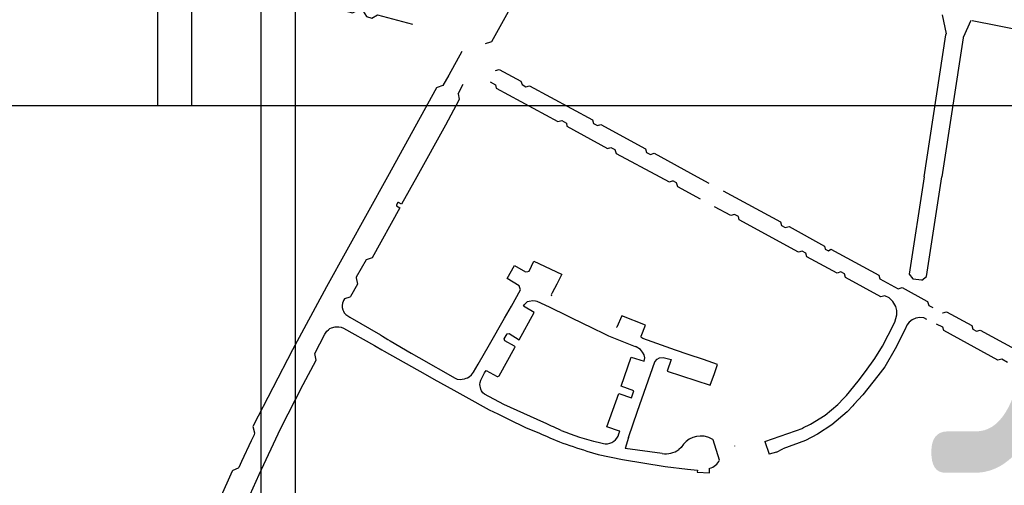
# Model space of a CAD drawing. Extents: x 148869 to 161638, y 453607 to 469810.
# Tile 834 of 1056: x 159123.66 to 159128.04, y 459834.45 to 459836.52. Entities that reach past the tile are written whole.
import ezdxf
from ezdxf.enums import TextEntityAlignment as Align

# ---------------------------------------------------------------- set-up
doc = ezdxf.new("R2010")
doc.units = 0
doc.layers.add('ALG1-OVERZICHT', color=1, linetype='CONTINUOUS')
doc.layers.add('LKI_V01_KANTRIJWEG', color=252, linetype='CONTINUOUS')
doc.layers.add('X-XX-AL-TEKENBLAD-KADER-G-OZ', color=1, linetype='CONTINUOUS', lineweight=25)
doc.styles.add('ISO', font='ISO.shx')

msp = doc.modelspace()

# ---------------------------------------------------------------- linework, layer by layer
at = {"layer": 'LKI_V01_KANTRIJWEG'}
for p, q in [((159127.7608, 459836.5382), (159127.7778, 459836.4547)), ((159127.7608, 459836.5382), (159127.7778, 459836.4547)), ((159127.8875, 459836.5139), (159127.8544, 459836.4382)), ((159127.8875, 459836.5139), (159127.8544, 459836.4382)), ((159127.6809, 459835.8195), (159127.7771, 459836.4501)), ((159127.6809, 459835.8195), (159127.7771, 459836.4501)), ((159127.7771, 459836.4501), (159127.7778, 459836.4547)), ((159127.7771, 459836.4501), (159127.7778, 459836.4547)), ((159127.8542, 459836.4368), (159127.7598, 459835.8195)), ((159127.8542, 459836.4368), (159127.7598, 459835.8195)), ((159127.8544, 459836.4382), (159127.8542, 459836.4368)), ((159127.8544, 459836.4382), (159127.8542, 459836.4368)), ((159125.611, 459836.1886), (159125.6339, 459836.2313)), ((159125.611, 459836.1886), (159125.6339, 459836.2313)), ((159125.7538, 459836.2412), (159125.7773, 459836.2282)), ((159125.7538, 459836.2412), (159125.7773, 459836.2282)), ((159125.8952, 459836.2294), (159125.9125, 459836.2189)), ((159125.8952, 459836.2294), (159125.9125, 459836.2189)), ((159126.0718, 459836.0691), (159126.0931, 459836.058)), ((159126.0718, 459836.0691), (159126.0931, 459836.058)), ((159126.2128, 459836.0562), (159126.2296, 459836.0472)), ((159126.2128, 459836.0562), (159126.2296, 459836.0472)), ((159126.2898, 459835.95), (159126.3073, 459835.9404)), ((159126.2898, 459835.95), (159126.3073, 459835.9404)), ((159126.4482, 459835.9284), (159126.4652, 459835.9191)), ((159126.4482, 459835.9284), (159126.4652, 459835.9191)), ((159126.5813, 459835.7924), (159126.5646, 459835.8016)), ((159126.5813, 459835.7924), (159126.5646, 459835.8016)), ((159126.6727, 459835.8195), (159126.725, 459835.7914)), ((159126.6727, 459835.8195), (159126.725, 459835.7914)), ((159126.8561, 459835.6439), (159126.8391, 459835.6532)), ((159126.8561, 459835.6439), (159126.8391, 459835.6532)), ((159127.0473, 459835.6036), (159127.0633, 459835.5942)), ((159127.0473, 459835.6036), (159127.0633, 459835.5942)), ((159127.1557, 459835.4815), (159127.1384, 459835.4904)), ((159127.1557, 459835.4815), (159127.1384, 459835.4904)), ((159127.2418, 459835.498), (159127.2553, 459835.4916)), ((159127.2418, 459835.498), (159127.2553, 459835.4916)), ((159125.2028, 459835.4516), (159125.1589, 459835.374)), ((159125.2028, 459835.4516), (159125.1589, 459835.374)), ((159125.9204, 459835.3997), (159125.9263, 459835.401)), ((159125.9204, 459835.3997), (159125.9263, 459835.401)), ((159127.3276, 459835.3885), (159127.3108, 459835.3976)), ((159127.3276, 459835.3885), (159127.3108, 459835.3976)), ((159126.0706, 459835.3851), (159126.0493, 459835.3439)), ((159126.0706, 459835.3851), (159126.0493, 459835.3439)), ((159127.6298, 459835.3671), (159127.6326, 459835.3667)), ((159127.6298, 459835.3671), (159127.6326, 459835.3667)), ((159127.6326, 459835.3667), (159127.6687, 459835.3618)), ((159127.6326, 459835.3667), (159127.6687, 459835.3618)), ((159126.0493, 459835.3439), (159126.0291, 459835.305)), ((159126.0493, 459835.3439), (159126.0291, 459835.305)), ((159127.5838, 459835.3281), (159127.6925, 459835.2685)), ((159127.5838, 459835.3281), (159127.6925, 459835.2685)), ((159127.7624, 459835.2166), (159127.7642, 459835.2157)), ((159127.7624, 459835.2166), (159127.7642, 459835.2157)), ((159127.7642, 459835.2157), (159127.7798, 459835.2212)), ((159127.7642, 459835.2157), (159127.7798, 459835.2212)), ((159125.131, 459835.1974), (159125.2666, 459835.1177)), ((159125.131, 459835.1974), (159125.2666, 459835.1177)), ((159125.751, 459835.0761), (159125.8173, 459835.1917)), ((159125.751, 459835.0761), (159125.8173, 459835.1917)), ((159125.103, 459835.1475), (159125.2395, 459835.0708)), ((159125.103, 459835.1475), (159125.2395, 459835.0708)), ((159126.1786, 459835.1627), (159126.1886, 459835.1578)), ((159126.1786, 459835.1627), (159126.1886, 459835.1578)), ((159127.7635, 459835.152), (159127.7356, 459835.1658)), ((159127.7635, 459835.152), (159127.7356, 459835.1658)), ((159127.8965, 459835.1435), (159127.9131, 459835.1342)), ((159127.8965, 459835.1435), (159127.9131, 459835.1342)), ((159125.2666, 459835.1177), (159125.2761, 459835.1121)), ((159125.2666, 459835.1177), (159125.2761, 459835.1121)), ((159125.2761, 459835.1121), (159125.2996, 459835.0983)), ((159125.2761, 459835.1121), (159125.2996, 459835.0983)), ((159125.2996, 459835.0983), (159125.3098, 459835.0923)), ((159125.2996, 459835.0983), (159125.3098, 459835.0923)), ((159125.3098, 459835.0923), (159125.403, 459835.0375)), ((159125.3098, 459835.0923), (159125.403, 459835.0375)), ((159125.8163, 459835.1004), (159125.8294, 459835.1228)), ((159125.8163, 459835.1004), (159125.8294, 459835.1228)), ((159125.2395, 459835.0708), (159125.248, 459835.066)), ((159125.2395, 459835.0708), (159125.248, 459835.066)), ((159125.248, 459835.066), (159125.2728, 459835.0521)), ((159125.248, 459835.066), (159125.2728, 459835.0521)), ((159125.2728, 459835.0521), (159125.2835, 459835.0461)), ((159125.2728, 459835.0521), (159125.2835, 459835.0461)), ((159125.2835, 459835.0461), (159125.4652, 459834.9441)), ((159125.2835, 459835.0461), (159125.4652, 459834.9441)), ((159125.403, 459835.0375), (159125.4377, 459835.0177)), ((159125.403, 459835.0375), (159125.4377, 459835.0177)), ((159126.3799, 459835.0199), (159126.437, 459835.0019)), ((159126.3799, 459835.0199), (159126.437, 459835.0019)), ((159128.0509, 459834.9958), (159128.0249, 459835.0104)), ((159128.0509, 459834.9958), (159128.0249, 459835.0104)), ((159125.7291, 459834.949), (159125.7359, 459834.9605)), ((159125.7291, 459834.949), (159125.7359, 459834.9605)), ((159125.4652, 459834.9441), (159125.5043, 459834.9223)), ((159125.4652, 459834.9441), (159125.5043, 459834.9223)), ((159125.5043, 459834.9223), (159125.5923, 459834.8733)), ((159125.5043, 459834.9223), (159125.5923, 459834.8733)), ((159125.5923, 459834.8733), (159125.6455, 459834.8437)), ((159125.5923, 459834.8733), (159125.6455, 459834.8437)), ((159126.3819, 459834.8393), (159126.3922, 459834.8704)), ((159126.3819, 459834.8393), (159126.3922, 459834.8704)), ((159127.3237, 459834.8367), (159127.3286, 459834.8417)), ((159127.3237, 459834.8367), (159127.3286, 459834.8417)), ((159127.3685, 459834.8088), (159127.3637, 459834.8037)), ((159127.3685, 459834.8088), (159127.3637, 459834.8037)), ((159125.788, 459834.7671), (159125.835, 459834.7441)), ((159125.788, 459834.7671), (159125.835, 459834.7441)), ((159126.002, 459834.7247), (159125.9923, 459834.7291)), ((159126.002, 459834.7247), (159125.9923, 459834.7291)), ((159126.0263, 459834.7137), (159126.002, 459834.7247)), ((159126.0263, 459834.7137), (159126.002, 459834.7247)), ((159126.0349, 459834.7098), (159126.0263, 459834.7137)), ((159126.0349, 459834.7098), (159126.0263, 459834.7137)), ((159126.069, 459834.6944), (159126.0349, 459834.7098)), ((159126.069, 459834.6944), (159126.0349, 459834.7098)), ((159126.3284, 459834.6907), (159126.2723, 459834.7095)), ((159126.3284, 459834.6907), (159126.2723, 459834.7095)), ((159126.9728, 459834.6449), (159127.1433, 459834.7044)), ((159126.9728, 459834.6449), (159127.1433, 459834.7044)), ((159124.7053, 459834.6752), (159124.6927, 459834.6479)), ((159124.7053, 459834.6752), (159124.6927, 459834.6479)), ((159125.9724, 459834.6813), (159125.9821, 459834.6772)), ((159125.9724, 459834.6813), (159125.9821, 459834.6772)), ((159125.9821, 459834.6772), (159126.0067, 459834.6669)), ((159125.9821, 459834.6772), (159126.0067, 459834.6669)), ((159126.0067, 459834.6669), (159126.0156, 459834.6631)), ((159126.0067, 459834.6669), (159126.0156, 459834.6631)), ((159126.0156, 459834.6631), (159126.0188, 459834.6618)), ((159126.0156, 459834.6631), (159126.0188, 459834.6618)), ((159126.0188, 459834.6618), (159126.0617, 459834.6437)), ((159126.0188, 459834.6618), (159126.0617, 459834.6437)), ((159126.3677, 459834.6623), (159126.3534, 459834.6145)), ((159126.3677, 459834.6623), (159126.3534, 459834.6145)), ((159126.7718, 459834.5624), (159126.7445, 459834.6525)), ((159126.7718, 459834.5624), (159126.7445, 459834.6525)), ((159124.6927, 459834.6479), (159124.6502, 459834.5556)), ((159124.6927, 459834.6479), (159124.6502, 459834.5556)), ((159126.5176, 459834.5922), (159126.3534, 459834.6145)), ((159126.5176, 459834.5922), (159126.3534, 459834.6145)), ((159126.6017, 459834.6181), (159126.5911, 459834.6096)), ((159126.6017, 459834.6181), (159126.5911, 459834.6096)), ((159126.8392, 459834.625), (159126.838, 459834.6241)), ((159126.8392, 459834.625), (159126.838, 459834.6241)), ((159126.9728, 459834.6449), (159126.9921, 459834.589)), ((159126.9728, 459834.6449), (159126.9921, 459834.589)), ((159127.0258, 459834.5979), (159127.0534, 459834.6128)), ((159127.0258, 459834.5979), (159127.0534, 459834.6128)), ((159126.1828, 459834.6027), (159126.2327, 459834.5879)), ((159126.1828, 459834.6027), (159126.2327, 459834.5879)), ((159127.0258, 459834.5979), (159126.9921, 459834.589)), ((159127.0258, 459834.5979), (159126.9921, 459834.589)), ((159124.6502, 459834.5556), (159124.6381, 459834.5294)), ((159124.6502, 459834.5556), (159124.6381, 459834.5294))]:
    msp.add_line(p, q, dxfattribs=at)
for points in [[(159125.9551, 459836.812), (159125.9615, 459836.7834), (159125.8181, 459836.5251), (159125.76, 459836.4189), (159125.7557, 459836.4173), (159125.7322, 459836.4107)], [(159125.9551, 459836.812), (159125.9615, 459836.7834), (159125.8181, 459836.5251), (159125.76, 459836.4189), (159125.7557, 459836.4173), (159125.7322, 459836.4107)], [(159125.0501, 459836.593), (159125.0887, 459836.5826), (159125.1038, 459836.5579), (159125.1425, 459836.5475), (159125.1669, 459836.5617), (159125.1892, 459836.5557), (159125.2043, 459836.531), (159125.2284, 459836.5245), (159125.2529, 459836.5386), (159125.4095, 459836.4967)], [(159125.0501, 459836.593), (159125.0887, 459836.5826), (159125.1038, 459836.5579), (159125.1425, 459836.5475), (159125.1669, 459836.5617), (159125.1892, 459836.5557), (159125.2043, 459836.531), (159125.2284, 459836.5245), (159125.2529, 459836.5386), (159125.4095, 459836.4967)], [(159127.8935, 459836.513), (159128.1261, 459836.4671), (159128.5324, 459836.3957), (159128.9431, 459836.3263)], [(159127.8935, 459836.513), (159128.1261, 459836.4671), (159128.5324, 459836.3957), (159128.9431, 459836.3263)], [(159125.6278, 459836.3765), (159125.5697, 459836.2706), (159125.5431, 459836.2248)], [(159125.6278, 459836.3765), (159125.5697, 459836.2706), (159125.5431, 459836.2248)], [(159125.7774, 459836.2911), (159125.794, 459836.2967), (159125.8905, 459836.2444), (159125.8952, 459836.2294)], [(159125.7774, 459836.2911), (159125.794, 459836.2967), (159125.8905, 459836.2444), (159125.8952, 459836.2294)], [(159125.5431, 459836.2248), (159125.5184, 459836.2159), (159125.5159, 459836.2145), (159125.2976, 459835.8195)], [(159125.5431, 459836.2248), (159125.5184, 459836.2159), (159125.5159, 459836.2145), (159125.2976, 459835.8195)], [(159125.7773, 459836.2282), (159125.7799, 459836.2127), (159126.0544, 459836.0646), (159126.0718, 459836.0691)], [(159125.7773, 459836.2282), (159125.7799, 459836.2127), (159126.0544, 459836.0646), (159126.0718, 459836.0691)], [(159125.9125, 459836.2189), (159125.9281, 459836.2237), (159126.2079, 459836.0724), (159126.2128, 459836.0562)], [(159125.9125, 459836.2189), (159125.9281, 459836.2237), (159126.2079, 459836.0724), (159126.2128, 459836.0562)], [(159125.611, 459836.1886), (159125.6158, 459836.1639), (159125.6151, 459836.1598), (159125.5558, 459836.0497), (159125.4276, 459835.8195)], [(159125.611, 459836.1886), (159125.6158, 459836.1639), (159125.6151, 459836.1598), (159125.5558, 459836.0497), (159125.4276, 459835.8195)], [(159126.0931, 459836.058), (159126.0937, 459836.044), (159126.2743, 459835.9448), (159126.2898, 459835.95)], [(159126.0931, 459836.058), (159126.0937, 459836.044), (159126.2743, 459835.9448), (159126.2898, 459835.95)], [(159126.2296, 459836.0472), (159126.2457, 459836.052), (159126.4437, 459835.9446), (159126.4482, 459835.9284)], [(159126.2296, 459836.0472), (159126.2457, 459836.052), (159126.4437, 459835.9446), (159126.4482, 459835.9284)], [(159126.3073, 459835.9404), (159126.3125, 459835.9239), (159126.5068, 459835.8195)], [(159126.3073, 459835.9404), (159126.3125, 459835.9239), (159126.5068, 459835.8195)], [(159126.4652, 459835.9191), (159126.4814, 459835.9243), (159126.6727, 459835.8195)], [(159126.4652, 459835.9191), (159126.4814, 459835.9243), (159126.6727, 459835.8195)], [(159125.2976, 459835.8195), (159125.0275, 459835.3317), (159124.8759, 459835.052), (159124.7008, 459834.7138), (159124.7003, 459834.7117), (159124.7075, 459834.6833), (159124.7053, 459834.6752)], [(159125.2976, 459835.8195), (159125.0275, 459835.3317), (159124.8759, 459835.052), (159124.7008, 459834.7138), (159124.7003, 459834.7117), (159124.7075, 459834.6833), (159124.7053, 459834.6752)], [(159125.4276, 459835.8195), (159125.3599, 459835.6983), (159125.3466, 459835.7053), (159125.3437, 459835.7058)], [(159125.4276, 459835.8195), (159125.3599, 459835.6983), (159125.3466, 459835.7053), (159125.3437, 459835.7058)], [(159126.5068, 459835.8195), (159126.5488, 459835.797), (159126.5646, 459835.8016)], [(159126.5068, 459835.8195), (159126.5488, 459835.797), (159126.5646, 459835.8016)], [(159126.687, 459835.7211), (159126.5863, 459835.7758), (159126.5813, 459835.7924)], [(159126.687, 459835.7211), (159126.5863, 459835.7758), (159126.5813, 459835.7924)], [(159127.6809, 459835.8195), (159127.6146, 459835.3879), (159127.6298, 459835.3671)], [(159127.6809, 459835.8195), (159127.6146, 459835.3879), (159127.6298, 459835.3671)], [(159127.6687, 459835.3618), (159127.6706, 459835.3616), (159127.691, 459835.3766), (159127.7598, 459835.8195)], [(159127.6687, 459835.3618), (159127.6706, 459835.3616), (159127.691, 459835.3766), (159127.7598, 459835.8195)], [(159126.7885, 459835.7575), (159127.0429, 459835.6195), (159127.0473, 459835.6036)], [(159126.7885, 459835.7575), (159127.0429, 459835.6195), (159127.0473, 459835.6036)], [(159125.3437, 459835.7058), (159125.3421, 459835.7045), (159125.3375, 459835.6945)], [(159125.3437, 459835.7058), (159125.3421, 459835.7045), (159125.3375, 459835.6945)], [(159125.3375, 459835.6945), (159125.3376, 459835.6916), (159125.3522, 459835.6821), (159125.2304, 459835.4599), (159125.2028, 459835.4516)], [(159125.3375, 459835.6945), (159125.3376, 459835.6916), (159125.3522, 459835.6821), (159125.2304, 459835.4599), (159125.2028, 459835.4516)], [(159126.8391, 459835.6532), (159126.8224, 459835.6476), (159126.7503, 459835.6867)], [(159126.8391, 459835.6532), (159126.8224, 459835.6476), (159126.7503, 459835.6867)], [(159127.1384, 459835.4904), (159127.1222, 459835.4857), (159126.8599, 459835.6286), (159126.8561, 459835.6439)], [(159127.1384, 459835.4904), (159127.1222, 459835.4857), (159126.8599, 459835.6286), (159126.8561, 459835.6439)], [(159127.0633, 459835.5942), (159127.0808, 459835.5999), (159127.2386, 459835.5123), (159127.2418, 459835.498)], [(159127.0633, 459835.5942), (159127.0808, 459835.5999), (159127.2386, 459835.5123), (159127.2418, 459835.498)], [(159127.3108, 459835.3976), (159127.2939, 459835.3925), (159127.1604, 459835.4652), (159127.1557, 459835.4815)], [(159127.3108, 459835.3976), (159127.2939, 459835.3925), (159127.1604, 459835.4652), (159127.1557, 459835.4815)], [(159127.2553, 459835.4916), (159127.2663, 459835.4987), (159127.4794, 459835.3833), (159127.4842, 459835.3666)], [(159127.2553, 459835.4916), (159127.2663, 459835.4987), (159127.4794, 459835.3833), (159127.4842, 459835.3666)], [(159125.9263, 459835.401), (159125.948, 459835.4456), (159126.0711, 459835.388)], [(159125.9263, 459835.401), (159125.948, 459835.4456), (159126.0711, 459835.388)], [(159125.8826, 459835.3366), (159125.8292, 459835.3686), (159125.8624, 459835.4259), (159125.9099, 459835.3975), (159125.9204, 459835.3997)], [(159125.8826, 459835.3366), (159125.8292, 459835.3686), (159125.8624, 459835.4259), (159125.9099, 459835.3975), (159125.9204, 459835.3997)], [(159125.1589, 459835.374), (159125.158, 459835.371), (159125.1643, 459835.344), (159125.1337, 459835.2883), (159125.1299, 459835.2849), (159125.107, 459835.2787), (159125.1027, 459835.2712)], [(159125.1589, 459835.374), (159125.158, 459835.371), (159125.1643, 459835.344), (159125.1337, 459835.2883), (159125.1299, 459835.2849), (159125.107, 459835.2787), (159125.1027, 459835.2712)], [(159126.0711, 459835.388), (159126.0719, 459835.3877), (159126.0706, 459835.3851)], [(159126.0711, 459835.388), (159126.0719, 459835.3877), (159126.0706, 459835.3851)], [(159127.5054, 459835.2922), (159127.489, 459835.2865), (159127.3321, 459835.3722), (159127.3276, 459835.3885)], [(159127.5054, 459835.2922), (159127.489, 459835.2865), (159127.3321, 459835.3722), (159127.3276, 459835.3885)], [(159127.4842, 459835.3666), (159127.5654, 459835.3229), (159127.5838, 459835.3281)], [(159127.4842, 459835.3666), (159127.5654, 459835.3229), (159127.5838, 459835.3281)], [(159125.8173, 459835.1917), (159125.8482, 459835.2456), (159125.8887, 459835.3179), (159125.8826, 459835.3366)], [(159125.8173, 459835.1917), (159125.8482, 459835.2456), (159125.8887, 459835.3179), (159125.8826, 459835.3366)], [(159126.0291, 459835.305), (159126.024, 459835.2952), (159126.0253, 459835.2909)], [(159126.0291, 459835.305), (159126.024, 459835.2952), (159126.0253, 459835.2909)], [(159125.1027, 459835.2712), (159125.1005, 459835.2668), (159125.098, 459835.2591), (159125.096, 459835.2485), (159125.0966, 459835.2395), (159125.0992, 459835.2297), (159125.1019, 459835.2227), (159125.1055, 459835.2162), (159125.1113, 459835.2098)], [(159125.1027, 459835.2712), (159125.1005, 459835.2668), (159125.098, 459835.2591), (159125.096, 459835.2485), (159125.0966, 459835.2395), (159125.0992, 459835.2297), (159125.1019, 459835.2227), (159125.1055, 459835.2162), (159125.1113, 459835.2098)], [(159125.9013, 459835.2456), (159125.9058, 459835.253), (159125.9159, 459835.2634), (159125.92, 459835.2656), (159125.9262, 459835.2682), (159125.9431, 459835.2707), (159125.9549, 459835.2697), (159125.9606, 459835.2678), (159126.0154, 459835.2425), (159126.1786, 459835.1627)], [(159125.9013, 459835.2456), (159125.9058, 459835.253), (159125.9159, 459835.2634), (159125.92, 459835.2656), (159125.9262, 459835.2682), (159125.9431, 459835.2707), (159125.9549, 459835.2697), (159125.9606, 459835.2678), (159126.0154, 459835.2425), (159126.1786, 459835.1627)], [(159127.4199, 459834.9559), (159127.4621, 459835.014), (159127.4951, 459835.0685), (159127.5212, 459835.117), (159127.5498, 459835.1742), (159127.5595, 459835.2075), (159127.5594, 459835.2259), (159127.5544, 459835.2443), (159127.5417, 459835.2667), (159127.525, 459835.2825), (159127.5054, 459835.2922)], [(159127.4199, 459834.9559), (159127.4621, 459835.014), (159127.4951, 459835.0685), (159127.5212, 459835.117), (159127.5498, 459835.1742), (159127.5595, 459835.2075), (159127.5594, 459835.2259), (159127.5544, 459835.2443), (159127.5417, 459835.2667), (159127.525, 459835.2825), (159127.5054, 459835.2922)], [(159127.6925, 459835.2685), (159127.6955, 459835.2668), (159127.701, 459835.2489), (159127.7199, 459835.239)], [(159127.6925, 459835.2685), (159127.6955, 459835.2668), (159127.701, 459835.2489), (159127.7199, 459835.239)], [(159125.8294, 459835.1228), (159125.8386, 459835.124), (159125.8827, 459835.0959), (159125.9497, 459835.2182), (159125.9013, 459835.2456)], [(159125.8294, 459835.1228), (159125.8386, 459835.124), (159125.8827, 459835.0959), (159125.9497, 459835.2182), (159125.9013, 459835.2456)], [(159127.7798, 459835.2212), (159127.8919, 459835.1595), (159127.8965, 459835.1435)], [(159127.7798, 459835.2212), (159127.8919, 459835.1595), (159127.8965, 459835.1435)], [(159125.1113, 459835.2098), (159125.1128, 459835.2081), (159125.131, 459835.1974)], [(159125.1113, 459835.2098), (159125.1128, 459835.2081), (159125.131, 459835.1974)], [(159126.4427, 459835.1606), (159126.3387, 459835.2025), (159126.3163, 459835.1519), (159126.3143, 459835.1511)], [(159126.4427, 459835.1606), (159126.3387, 459835.2025), (159126.3163, 459835.1519), (159126.3143, 459835.1511)], [(159127.6277, 459835.1853), (159127.6143, 459835.1746), (159127.6039, 459835.1609), (159127.5961, 459835.1435), (159127.5516, 459835.0558), (159127.5059, 459834.9762), (159127.4744, 459834.936)], [(159127.6277, 459835.1853), (159127.6143, 459835.1746), (159127.6039, 459835.1609), (159127.5961, 459835.1435), (159127.5516, 459835.0558), (159127.5059, 459834.9762), (159127.4744, 459834.936)], [(159127.6926, 459835.1871), (159127.6798, 459835.1934), (159127.6609, 459835.1956), (159127.6438, 459835.1928), (159127.6277, 459835.1853)], [(159127.6926, 459835.1871), (159127.6798, 459835.1934), (159127.6609, 459835.1956), (159127.6438, 459835.1928), (159127.6277, 459835.1853)], [(159124.9746, 459835.0354), (159125.0199, 459835.1208), (159125.0291, 459835.1345), (159125.0357, 459835.1413), (159125.0413, 459835.1459), (159125.0489, 459835.1497), (159125.0661, 459835.1538), (159125.0781, 459835.1541), (159125.0823, 459835.1535)], [(159124.9746, 459835.0354), (159125.0199, 459835.1208), (159125.0291, 459835.1345), (159125.0357, 459835.1413), (159125.0413, 459835.1459), (159125.0489, 459835.1497), (159125.0661, 459835.1538), (159125.0781, 459835.1541), (159125.0823, 459835.1535)], [(159125.0823, 459835.1535), (159125.0927, 459835.1521), (159125.103, 459835.1475)], [(159125.0823, 459835.1535), (159125.0927, 459835.1521), (159125.103, 459835.1475)], [(159126.1886, 459835.1578), (159126.2795, 459835.1144), (159126.3975, 459835.0671)], [(159126.1886, 459835.1578), (159126.2795, 459835.1144), (159126.3975, 459835.0671)], [(159126.4266, 459835.1046), (159126.4242, 459835.1075), (159126.424, 459835.1121), (159126.4427, 459835.1606)], [(159126.4266, 459835.1046), (159126.4242, 459835.1075), (159126.424, 459835.1121), (159126.4427, 459835.1606)], [(159128.0249, 459835.0104), (159128.0082, 459835.0053), (159127.768, 459835.1374), (159127.7635, 459835.152)], [(159128.0249, 459835.0104), (159128.0082, 459835.0053), (159127.768, 459835.1374), (159127.7635, 459835.152)], [(159127.9131, 459835.1342), (159127.9295, 459835.1392), (159128.2047, 459834.9892), (159128.2085, 459834.9738)], [(159127.9131, 459835.1342), (159127.9295, 459835.1392), (159128.2047, 459834.9892), (159128.2085, 459834.9738)], [(159125.7909, 459834.9349), (159125.7935, 459834.9363), (159125.8634, 459835.0622), (159125.8641, 459835.0653), (159125.8612, 459835.0681), (159125.8195, 459835.0922), (159125.8163, 459835.1004)], [(159125.7909, 459834.9349), (159125.7935, 459834.9363), (159125.8634, 459835.0622), (159125.8641, 459835.0653), (159125.8612, 459835.0681), (159125.8195, 459835.0922), (159125.8163, 459835.1004)], [(159126.5765, 459835.0509), (159126.4315, 459835.1018), (159126.4266, 459835.1046)], [(159126.5765, 459835.0509), (159126.4315, 459835.1018), (159126.4266, 459835.1046)], [(159125.4377, 459835.0177), (159125.5984, 459834.9255), (159125.6071, 459834.9221), (159125.6223, 459834.9208), (159125.6298, 459834.921), (159125.6396, 459834.9231), (159125.6467, 459834.9253), (159125.6534, 459834.9282), (159125.6601, 459834.9321), (159125.6707, 459834.9407), (159125.679, 459834.9522), (159125.7003, 459834.9877), (159125.751, 459835.0761)], [(159125.4377, 459835.0177), (159125.5984, 459834.9255), (159125.6071, 459834.9221), (159125.6223, 459834.9208), (159125.6298, 459834.921), (159125.6396, 459834.9231), (159125.6467, 459834.9253), (159125.6534, 459834.9282), (159125.6601, 459834.9321), (159125.6707, 459834.9407), (159125.679, 459834.9522), (159125.7003, 459834.9877), (159125.751, 459835.0761)], [(159126.437, 459835.0019), (159126.44, 459835.0168), (159126.4371, 459835.0299), (159126.4306, 459835.042), (159126.4217, 459835.0538), (159126.402, 459835.0653), (159126.3975, 459835.0671)], [(159126.437, 459835.0019), (159126.44, 459835.0168), (159126.4371, 459835.0299), (159126.4306, 459835.042), (159126.4217, 459835.0538), (159126.402, 459835.0653), (159126.3975, 459835.0671)], [(159126.7007, 459835.0083), (159126.6322, 459835.0313), (159126.5765, 459835.0509)], [(159126.7007, 459835.0083), (159126.6322, 459835.0313), (159126.5765, 459835.0509)], [(159124.5547, 459834.1144), (159124.7283, 459834.4985), (159124.8233, 459834.7012), (159124.924, 459834.8974), (159124.9811, 459835.0066), (159124.9746, 459835.0354)], [(159124.5547, 459834.1144), (159124.7283, 459834.4985), (159124.8233, 459834.7012), (159124.924, 459834.8974), (159124.9811, 459835.0066), (159124.9746, 459835.0354)], [(159126.3922, 459834.8704), (159126.3348, 459834.89), (159126.3799, 459835.0199)], [(159126.3922, 459834.8704), (159126.3348, 459834.89), (159126.3799, 459835.0199)], [(159126.3677, 459834.6623), (159126.4077, 459834.7797), (159126.4852, 459834.9985), (159126.4948, 459835.011), (159126.5051, 459835.0168), (159126.5217, 459835.0178), (159126.5574, 459835.009)], [(159126.3677, 459834.6623), (159126.4077, 459834.7797), (159126.4852, 459834.9985), (159126.4948, 459835.011), (159126.5051, 459835.0168), (159126.5217, 459835.0178), (159126.5574, 459835.009)], [(159126.5574, 459835.009), (159126.5389, 459834.9577), (159126.7312, 459834.8945), (159126.7491, 459834.9465)], [(159126.5574, 459835.009), (159126.5389, 459834.9577), (159126.7312, 459834.8945), (159126.7491, 459834.9465)], [(159126.7491, 459834.9465), (159126.7632, 459834.9873), (159126.7007, 459835.0083)], [(159126.7491, 459834.9465), (159126.7632, 459834.9873), (159126.7007, 459835.0083)], [(159125.7359, 459834.9605), (159125.7853, 459834.9337), (159125.7877, 459834.933), (159125.7909, 459834.9349)], [(159125.7359, 459834.9605), (159125.7853, 459834.9337), (159125.7877, 459834.933), (159125.7909, 459834.9349)], [(159127.3286, 459834.8417), (159127.3361, 459834.8493), (159127.3884, 459834.9127), (159127.4199, 459834.9559)], [(159127.3286, 459834.8417), (159127.3361, 459834.8493), (159127.3884, 459834.9127), (159127.4199, 459834.9559)], [(159125.9923, 459834.7291), (159125.8149, 459834.8095), (159125.7288, 459834.855), (159125.7215, 459834.8615), (159125.7153, 459834.8692), (159125.7116, 459834.8768), (159125.7084, 459834.8984), (159125.7095, 459834.9073), (159125.7119, 459834.9168), (159125.716, 459834.9266), (159125.7291, 459834.949)], [(159125.9923, 459834.7291), (159125.8149, 459834.8095), (159125.7288, 459834.855), (159125.7215, 459834.8615), (159125.7153, 459834.8692), (159125.7116, 459834.8768), (159125.7084, 459834.8984), (159125.7095, 459834.9073), (159125.7119, 459834.9168), (159125.716, 459834.9266), (159125.7291, 459834.949)], [(159127.4744, 459834.936), (159127.4084, 459834.8517), (159127.3685, 459834.8088)], [(159127.4744, 459834.936), (159127.4084, 459834.8517), (159127.3685, 459834.8088)], [(159125.6455, 459834.8437), (159125.7486, 459834.7862), (159125.788, 459834.7671)], [(159125.6455, 459834.8437), (159125.7486, 459834.7862), (159125.788, 459834.7671)], [(159126.2723, 459834.7095), (159126.3244, 459834.8583), (159126.3819, 459834.8393)], [(159126.2723, 459834.7095), (159126.3244, 459834.8583), (159126.3819, 459834.8393)], [(159127.1424, 459834.7056), (159127.1766, 459834.7222), (159127.2413, 459834.7622), (159127.2971, 459834.8098), (159127.3237, 459834.8367)], [(159127.1424, 459834.7056), (159127.1766, 459834.7222), (159127.2413, 459834.7622), (159127.2971, 459834.8098), (159127.3237, 459834.8367)], [(159127.3637, 459834.8037), (159127.3387, 459834.7768), (159127.2704, 459834.7192), (159127.2066, 459834.6773), (159127.1539, 459834.6492), (159127.0534, 459834.6128)], [(159127.3637, 459834.8037), (159127.3387, 459834.7768), (159127.2704, 459834.7192), (159127.2066, 459834.6773), (159127.1539, 459834.6492), (159127.0534, 459834.6128)], [(159125.835, 459834.7441), (159125.9099, 459834.7074), (159125.9724, 459834.6813)], [(159125.835, 459834.7441), (159125.9099, 459834.7074), (159125.9724, 459834.6813)], [(159126.3254, 459834.6784), (159126.3294, 459834.6904), (159126.3284, 459834.6907)], [(159126.3254, 459834.6784), (159126.3294, 459834.6904), (159126.3284, 459834.6907)], [(159126.2339, 459834.6418), (159126.2571, 459834.6356), (159126.264, 459834.6349)], [(159126.2339, 459834.6418), (159126.2571, 459834.6356), (159126.264, 459834.6349)], [(159126.2327, 459834.5879), (159126.3408, 459834.5647), (159126.53, 459834.5344), (159126.6297, 459834.5215), (159126.6741, 459834.5184), (159126.6735, 459834.5094), (159126.7275, 459834.5057), (159126.7283, 459834.5266)], [(159126.2327, 459834.5879), (159126.3408, 459834.5647), (159126.53, 459834.5344), (159126.6297, 459834.5215), (159126.6741, 459834.5184), (159126.6735, 459834.5094), (159126.7275, 459834.5057), (159126.7283, 459834.5266)], [(159124.6381, 459834.5294), (159124.6355, 459834.5265), (159124.6108, 459834.5163), (159124.6086, 459834.5134), (159124.4494, 459834.1581)], [(159124.6381, 459834.5294), (159124.6355, 459834.5265), (159124.6108, 459834.5163), (159124.6086, 459834.5134), (159124.4494, 459834.1581)]]:
    msp.add_lwpolyline(points, dxfattribs=at)
for centre, radius, start, end in [((159126.4468, 459835.5936), 0.9754, 247.2126, 257.3916), ((159126.4468, 459835.5936), 0.9754, 247.2126, 257.3916), ((159126.267, 459834.6957), 0.0609, 267.1937, 343.508), ((159126.267, 459834.6957), 0.0609, 267.1937, 343.508), ((159126.6892, 459834.5686), 0.1005, 71.7323, 150.4956), ((159126.6892, 459834.5686), 0.1005, 71.7323, 150.4956), ((159126.6971, 459834.5889), 0.0787, 62.2669, 72.5806), ((159126.6971, 459834.5889), 0.0787, 62.2669, 72.5806), ((159126.705, 459834.595), 0.0698, 55.5072, 65.6916), ((159126.705, 459834.595), 0.0698, 55.5072, 65.6916), ((159126.8514, 459836.7782), 2.276, 249.6975, 252.9168), ((159126.8514, 459836.7782), 2.276, 249.6975, 252.9168), ((159126.5351, 459834.6821), 0.0916, 258.9763, 307.6984), ((159126.5351, 459834.6821), 0.0916, 258.9763, 307.6984), ((159126.715, 459834.5872), 0.062, 282.4182, 336.4213), ((159126.715, 459834.5872), 0.062, 282.4182, 336.4213)]:
    msp.add_arc(centre, radius, start, end, dxfattribs=at)
at = {"layer": 'X-XX-AL-TEKENBLAD-KADER-G-OZ'}
for points in [[(159118.2777, 459840.4398), (159124.4277, 459840.4398), (159124.4277, 459836.1347), (159118.2777, 459836.1347)], [(159124.2777, 459840.4398), (159130.4277, 459840.4398), (159130.4277, 459836.1347), (159124.2777, 459836.1347)], [(159118.7376, 459837.261), (159124.8876, 459837.261), (159124.8876, 459832.956), (159118.7376, 459832.956)], [(159124.7376, 459837.261), (159130.8876, 459837.261), (159130.8876, 459832.956), (159124.7376, 459832.956)]]:
    msp.add_lwpolyline(points, close=True, dxfattribs=at)

# ---------------------------------------------------------------- texts
at = {"layer": 'ALG1-OVERZICHT', "style": 'ISO', "width": 0.7}
msp.add_text('J', height=1.875, dxfattribs=at).set_placement((159127.6282, 459833.9436), align=Align.BOTTOM_LEFT)

doc.saveas('drawing.dxf')
